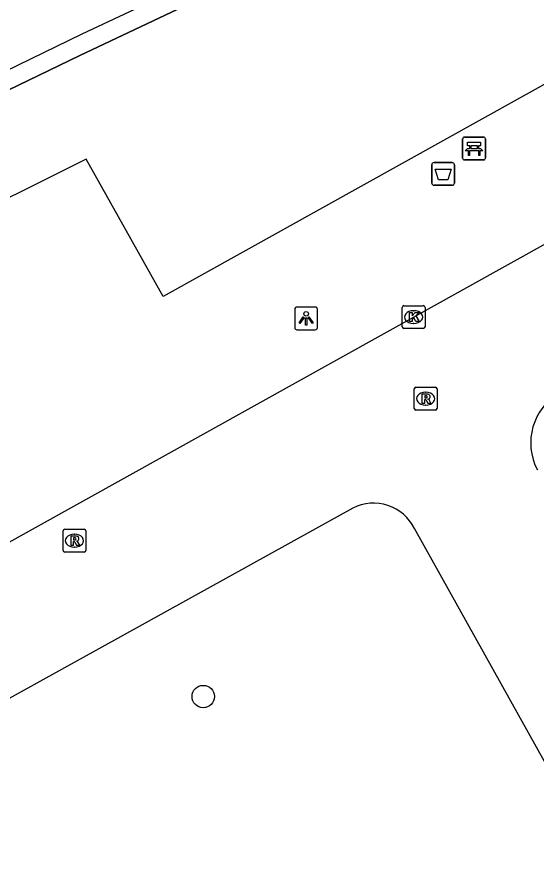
# Model space of a CAD drawing. Extents: x 156414 to 157775, y 382335 to 383765.
# Drawn here: x 157532.64 to 157555.44, y 382937.27 to 382974.86 of the extents above; entities that cross this region are included whole.
import ezdxf

# ---------------------------------------------------------------- set-up
doc = ezdxf.new("R2010")
doc.units = 0
for name, color, linetype in [('IMGEO_Afvalbak', 7, 'Continuous'), ('IMGEO_Bank', 7, 'Continuous'), ('IMGEO_Berm_onverhard', 7, 'Continuous'), ('IMGEO_Boom', 7, 'Continuous'), ('IMGEO_Fietspad_gesloten', 7, 'Continuous'), ('IMGEO_Hek', 7, 'Continuous'), ('IMGEO_Kolk', 7, 'Continuous'), ('IMGEO_Lichtpunt', 7, 'Continuous'), ('IMGEO_Rijbaan_lokaal_gesloten', 7, 'Continuous'), ('IMGEO_Rioolput', 7, 'Continuous'), ('IMGEO_Voetpad_open', 7, 'Continuous')]:
    doc.layers.add(name, color=color, linetype=linetype)

msp = doc.modelspace()

# ---------------------------------------------------------------- linework, layer by layer
at = {"layer": 'IMGEO_Afvalbak'}
for p, q in [((157550.833, 382967.583), (157550.833, 382968.383)), ((157550.833, 382968.383), (157550.833, 382967.583)), ((157550.933, 382968.483), (157551.723, 382968.483)), ((157551.723, 382968.483), (157550.933, 382968.483)), ((157551.823, 382968.383), (157551.823, 382967.583)), ((157551.823, 382967.583), (157551.823, 382968.383)), ((157551.723, 382967.483), (157550.933, 382967.483)), ((157550.933, 382967.483), (157551.723, 382967.483))]:
    msp.add_line(p, q, dxfattribs=at)
msp.add_lwpolyline([(157550.976, 382968.197), (157551.68, 382968.197), (157551.531, 382967.727), (157551.125, 382967.727), (157550.976, 382968.197)], dxfattribs=at)
for centre, start, end in [((157550.933, 382968.383), 90, 180), ((157550.933, 382968.383), 90, 180), ((157551.723, 382968.383), 0, 90), ((157551.723, 382968.383), 360, 90), ((157550.933, 382967.583), 180, 270), ((157550.933, 382967.583), 180, 270), ((157551.723, 382967.583), 270, 0), ((157551.723, 382967.583), 270, 0)]:
    msp.add_arc(centre, 0.1, start, end, dxfattribs=at)
at = {"layer": 'IMGEO_Bank'}
for p, q in [((157552.188, 382968.676), (157552.188, 382969.517)), ((157552.188, 382969.517), (157552.188, 382968.676)), ((157552.263, 382969.601), (157553.104, 382969.601)), ((157553.104, 382969.601), (157552.263, 382969.601)), ((157553.188, 382969.526), (157553.188, 382968.685)), ((157553.188, 382968.685), (157553.188, 382969.526)), ((157552.497, 382969.107), (157552.497, 382969.213)), ((157552.541, 382969.213), (157552.541, 382969.107)), ((157552.829, 382969.219), (157552.547, 382969.219)), ((157552.835, 382969.107), (157552.835, 382969.213)), ((157552.879, 382969.213), (157552.879, 382969.107)), ((157552.885, 382968.999), (157552.492, 382968.999)), ((157552.547, 382969.101), (157552.829, 382969.101)), ((157553.113, 382968.601), (157552.272, 382968.601)), ((157552.272, 382968.601), (157553.113, 382968.601))]:
    msp.add_line(p, q, dxfattribs=at)
for points in [[(157552.491, 382969.219), (157552.405, 382969.219), (157552.405, 382969.38), (157552.968, 382969.38), (157552.968, 382969.219), (157552.885, 382969.219)], [(157552.435, 382968.999), (157552.293, 382968.999), (157552.405, 382969.101), (157552.491, 382969.101)], [(157552.485, 382968.992), (157552.485, 382968.785), (157552.442, 382968.785), (157552.442, 382968.992)], [(157552.885, 382969.101), (157552.968, 382969.101), (157553.08, 382968.999), (157552.941, 382968.999)], [(157552.935, 382968.992), (157552.935, 382968.785), (157552.891, 382968.785), (157552.891, 382968.992)]]:
    msp.add_lwpolyline(points, dxfattribs=at)
for centre, radius, start, end in [((157552.266, 382969.523), 0.0779, 92.4484, 184.2845), ((157552.266, 382969.523), 0.0779, 92.4484, 184.2845), ((157553.11, 382969.523), 0.0779, 2.4484, 94.2845), ((157553.11, 382969.523), 0.0779, 2.4484, 94.2845), ((157552.49, 382969.212), 0.00671, 2.8957, 87.1043), ((157552.547, 382969.212), 0.00671, 92.8957, 177.1043), ((157552.829, 382969.212), 0.00671, 2.8957, 87.1043), ((157552.886, 382969.212), 0.00671, 92.8957, 177.1043), ((157552.435, 382968.992), 0.00671, 2.8957, 87.1043), ((157552.492, 382968.992), 0.00671, 92.8957, 177.1043), ((157552.49, 382969.108), 0.00671, 272.8957, 357.1043), ((157552.547, 382969.108), 0.00671, 182.8957, 267.1043), ((157552.829, 382969.108), 0.00671, 272.8957, 357.1043), ((157552.886, 382969.108), 0.00671, 182.8957, 267.1043), ((157552.884, 382968.992), 0.00671, 2.8957, 87.1043), ((157552.941, 382968.992), 0.00671, 92.8957, 177.1043), ((157552.266, 382968.679), 0.0779, 182.4484, 274.2845), ((157552.266, 382968.679), 0.0779, 182.4484, 274.2845), ((157553.11, 382968.679), 0.0779, 272.4484, 4.2845), ((157553.11, 382968.679), 0.0779, 272.4484, 4.2845)]:
    msp.add_arc(centre, radius, start, end, dxfattribs=at)
at = {"layer": 'IMGEO_Berm_onverhard'}
msp.add_lwpolyline([(157521.857, 382966.644), (157535.389, 382973.187), (157553.063, 382981.547), (157578.967, 382993.479), (157609.014, 383007.542)], dxfattribs=at)
at = {"layer": 'IMGEO_Boom'}
msp.add_circle((157540.804, 382945.05), 0.489, dxfattribs=at)
at = {"layer": 'IMGEO_Fietspad_gesloten'}
msp.add_lwpolyline([(157576.634, 382993.293), (157558.173, 382984.759), (157535.477, 382974.115), (157522.483, 382967.795)], dxfattribs=at)
at = {"layer": 'IMGEO_Hek'}
msp.add_lwpolyline([(157610.372, 382997.757), (157609.014, 383007.542), (157578.967, 382993.479), (157553.063, 382981.547), (157535.389, 382973.187), (157521.857, 382966.644)], dxfattribs=at)
at = {"layer": 'IMGEO_Kolk'}
for p, q in [((157549.535, 382961.276), (157549.535, 382962.128)), ((157549.61, 382962.202), (157550.462, 382962.202)), ((157550.023, 382961.982), (157550.048, 382961.982)), ((157550.536, 382962.128), (157550.536, 382961.276)), ((157550.046, 382961.422), (157550.021, 382961.422)), ((157550.462, 382961.202), (157549.61, 382961.202))]:
    msp.add_line(p, q, dxfattribs=at)
for points in [[(157549.535, 382961.276), (157549.535, 382962.128)], [(157549.61, 382962.202), (157550.462, 382962.202)], [(157550.536, 382962.128), (157550.536, 382961.276)], [(157549.856, 382961.902), (157549.979, 382961.902), (157549.979, 382961.751), (157550.109, 382961.902), (157550.273, 382961.902), (157550.127, 382961.751), (157550.28, 382961.502), (157550.128, 382961.502), (157550.043, 382961.666), (157549.979, 382961.599), (157549.979, 382961.502), (157549.856, 382961.502), (157549.856, 382961.902)], [(157550.462, 382961.202), (157549.61, 382961.202)]]:
    msp.add_lwpolyline(points, dxfattribs=at)
for centre, start, end in [((157549.612, 382962.126), 91.552, 178.448), ((157549.612, 382962.126), 91.552, 178.448), ((157550.46, 382962.126), 1.552, 88.448), ((157550.46, 382962.126), 1.552, 88.448), ((157549.612, 382961.278), 181.552, 268.448), ((157549.612, 382961.278), 181.552, 268.448), ((157550.46, 382961.278), 271.552, 358.448), ((157550.46, 382961.278), 271.552, 358.448)]:
    msp.add_arc(centre, 0.0765, start, end, dxfattribs=at)
for centre, major_axis, ratio, start_param, end_param in [((157550.022, 382961.702), (-0.387, 0.002), 0.722429, 4.712389, 7.853982), ((157550.047, 382961.702), (-0.39, 0.002), 0.717154, 1.570796, 4.712389)]:
    msp.add_ellipse(centre, major_axis=major_axis, ratio=ratio, start_param=start_param, end_param=end_param, dxfattribs=at)
at = {"layer": 'IMGEO_Lichtpunt'}
for p, q in [((157544.82, 382962.048), (157544.82, 382961.241)), ((157544.82, 382962.048), (157544.82, 382961.241)), ((157545.722, 382962.143), (157544.914, 382962.143)), ((157545.722, 382962.143), (157544.914, 382962.143)), ((157545.816, 382961.241), (157545.816, 382962.048)), ((157545.816, 382961.241), (157545.816, 382962.048)), ((157544.914, 382961.147), (157545.722, 382961.147)), ((157544.914, 382961.147), (157545.722, 382961.147))]:
    msp.add_line(p, q, dxfattribs=at)
for points in [[(157545.194, 382961.712), (157545.233, 382961.684), (157545.045, 382961.422), (157545.007, 382961.449), (157545.194, 382961.712)], [(157545.296, 382961.664), (157545.343, 382961.664), (157545.343, 382961.342), (157545.296, 382961.342), (157545.296, 382961.664)], [(157545.406, 382961.684), (157545.444, 382961.711), (157545.631, 382961.449), (157545.592, 382961.421), (157545.406, 382961.684)]]:
    msp.add_lwpolyline(points, dxfattribs=at)
msp.add_circle((157545.319, 382961.846), 0.0994, dxfattribs=at)
for centre, start, end in [((157544.914, 382962.048), 90, 180), ((157544.914, 382962.048), 90, 180), ((157545.722, 382962.048), 0, 90), ((157545.722, 382962.048), 0, 90), ((157544.914, 382961.241), 180, 270), ((157544.914, 382961.241), 180, 270), ((157545.722, 382961.241), 270, 0), ((157545.722, 382961.241), 270, 360)]:
    msp.add_arc(centre, 0.0946, start, end, dxfattribs=at)
at = {"layer": 'IMGEO_Rijbaan_lokaal_gesloten'}
for points in [[(157467.218, 382915.328), (157511.009, 382939.998), (157563.648, 382969.272), (157597.543, 382988.123)], [(157547.371, 382953.317), (157528.047, 382942.62)], [(157558.535, 382937.269), (157550.075, 382952.428)]]:
    msp.add_lwpolyline(points, dxfattribs=at)
for centre, radius, start, end in [((157557.731, 382956.178), 2.557, 120.4529, 207.5938), ((157548.281, 382951.529), 2.006, 26.6196, 116.9815)]:
    msp.add_arc(centre, radius, start, end, dxfattribs=at)
at = {"layer": 'IMGEO_Rioolput'}
for p, q in [((157550.14, 382958.622), (157550.992, 382958.622)), ((157550.065, 382957.696), (157550.065, 382958.548)), ((157550.553, 382958.402), (157550.578, 382958.402)), ((157551.066, 382958.548), (157551.066, 382957.696)), ((157550.576, 382957.842), (157550.551, 382957.842)), ((157550.992, 382957.622), (157550.14, 382957.622)), ((157534.652, 382951.463), (157534.652, 382952.315)), ((157534.727, 382952.389), (157535.579, 382952.389)), ((157535.653, 382952.315), (157535.653, 382951.463)), ((157535.14, 382952.169), (157535.165, 382952.169)), ((157535.163, 382951.609), (157535.138, 382951.609)), ((157535.579, 382951.389), (157534.727, 382951.389))]:
    msp.add_line(p, q, dxfattribs=at)
for points in [[(157550.14, 382958.622), (157550.992, 382958.622)], [(157550.065, 382957.696), (157550.065, 382958.548)], [(157550.654, 382958.32), (157550.402, 382958.322), (157550.402, 382957.922)], [(157550.58, 382958.241), (157550.526, 382958.241), (157550.526, 382958.16)], [(157551.066, 382958.548), (157551.066, 382957.696)], [(157550.402, 382957.922), (157550.526, 382957.922), (157550.526, 382958.084), (157550.537, 382958.084)], [(157550.526, 382958.16), (157550.578, 382958.16)], [(157550.584, 382958.055), (157550.655, 382957.922), (157550.795, 382957.922), (157550.73, 382958.048)], [(157550.992, 382957.622), (157550.14, 382957.622)], [(157534.652, 382951.463), (157534.652, 382952.315)], [(157534.727, 382952.389), (157535.579, 382952.389)], [(157535.653, 382952.315), (157535.653, 382951.463)], [(157535.241, 382952.087), (157534.989, 382952.089), (157534.989, 382951.689)], [(157534.989, 382951.689), (157535.113, 382951.689), (157535.113, 382951.851), (157535.124, 382951.851)], [(157535.167, 382952.008), (157535.113, 382952.008), (157535.113, 382951.927)], [(157535.113, 382951.927), (157535.165, 382951.927)], [(157535.171, 382951.822), (157535.242, 382951.689), (157535.382, 382951.689), (157535.317, 382951.815)], [(157535.579, 382951.389), (157534.727, 382951.389)]]:
    msp.add_lwpolyline(points, dxfattribs=at)
for centre, radius, start, end in [((157550.142, 382958.546), 0.0765, 91.552, 178.448), ((157550.142, 382958.546), 0.0765, 91.552, 178.448), ((157550.99, 382958.546), 0.0765, 1.552, 88.448), ((157550.99, 382958.546), 0.0765, 1.552, 88.448), ((157550.586, 382958.145), 0.0964, 77.0061, 93.1865), ((157550.6, 382958.202), 0.0378, 276.6634, 79.6772), ((157550.653, 382958.21), 0.109, 350.3612, 89.416), ((157550.536, 382958.031), 0.0533, 26.0293, 88.6989), ((157550.562, 382958.349), 0.19, 274.7715, 282.9687), ((157550.651, 382958.21), 0.112, 277.5842, 350.9817), ((157550.635, 382957.995), 0.108, 29.5134, 73.7905), ((157550.142, 382957.698), 0.0765, 181.552, 268.448), ((157550.142, 382957.698), 0.0765, 181.552, 268.448), ((157550.99, 382957.698), 0.0765, 271.552, 358.448), ((157550.99, 382957.698), 0.0765, 271.552, 358.448), ((157534.729, 382952.313), 0.0765, 91.552, 178.448), ((157534.729, 382952.313), 0.0765, 91.552, 178.448), ((157535.577, 382952.313), 0.0765, 1.552, 88.448), ((157535.577, 382952.313), 0.0765, 1.552, 88.448), ((157535.123, 382951.798), 0.0533, 26.0293, 88.6989), ((157535.149, 382952.116), 0.19, 274.7715, 282.9687), ((157535.173, 382951.912), 0.0964, 77.0061, 93.1865), ((157535.187, 382951.969), 0.0378, 276.6634, 79.6772), ((157535.24, 382951.977), 0.109, 350.3612, 89.416), ((157535.238, 382951.977), 0.112, 277.5842, 350.9817), ((157535.222, 382951.762), 0.108, 29.5134, 73.7905), ((157534.729, 382951.465), 0.0765, 181.552, 268.448), ((157534.729, 382951.465), 0.0765, 181.552, 268.448), ((157535.577, 382951.465), 0.0765, 271.552, 358.448), ((157535.577, 382951.465), 0.0765, 271.552, 358.448)]:
    msp.add_arc(centre, radius, start, end, dxfattribs=at)
for centre, major_axis, ratio, start_param, end_param in [((157550.552, 382958.122), (-0.387, 0.002), 0.722429, 4.712389, 7.853982), ((157550.577, 382958.122), (-0.39, 0.002), 0.717154, 1.570796, 4.712389), ((157535.139, 382951.889), (-0.387, 0.002), 0.722429, 4.712389, 7.853982), ((157535.164, 382951.889), (-0.39, 0.002), 0.717154, 1.570796, 4.712389)]:
    msp.add_ellipse(centre, major_axis=major_axis, ratio=ratio, start_param=start_param, end_param=end_param, dxfattribs=at)
at = {"layer": 'IMGEO_Voetpad_open'}
msp.add_lwpolyline([(157610.443, 382997.232), (157570.823, 382975.154), (157568.69, 382979.116), (157539.044, 382962.609), (157535.66, 382968.633), (157523.011, 382962.321), (157514.572, 382957.979)], dxfattribs=at)

doc.saveas('drawing.dxf')
